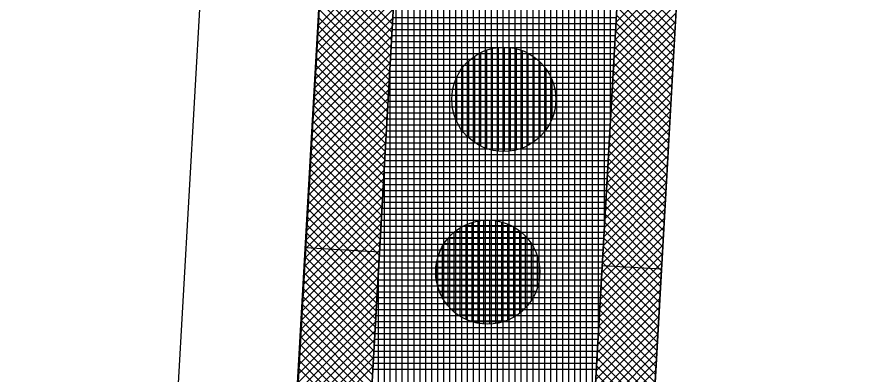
# Model space of a CAD drawing. Extents: x -565346 to -564154, y -1097386 to -1095620.
# Drawn here: x -564276.14 to -564247.53, y -1096610.59 to -1096598.57 of the extents above; entities that cross this region are included whole.
import ezdxf

# ---------------------------------------------------------------- set-up
doc = ezdxf.new("R2010")
doc.units = 0
for name, color, linetype in [('Vrstva 1', 7, 'Continuous'), ('Vrstva 13', 7, 'Continuous'), ('Vrstva 41', 7, 'Continuous'), ('Vrstva 42', 7, 'Continuous'), ('Vrstva 43', 7, 'Continuous'), ('Vrstva 44', 7, 'Continuous')]:
    doc.layers.add(name, color=color, linetype=linetype)

msp = doc.modelspace()

# ---------------------------------------------------------------- linework, layer by layer
at = {"layer": 'Vrstva 1'}
for p, q in [((-564268.71, -1096575.5), (-564276.14, -1096706.4)), ((-564275.31, -1096762.41), (-564264.72, -1096575.85))]:
    msp.add_line(p, q, dxfattribs=at)
at = {"layer": 'Vrstva 13'}
msp.add_line((-564252.76, -1096576.88), (-564261.08, -1096723.43), dxfattribs=at)
at = {"layer": 'Vrstva 41'}
for p, q in [((-564263.954, -1096606.459), (-564266.439, -1096606.319)), ((-564256.468, -1096606.906), (-564254.471, -1096607.019))]:
    msp.add_line(p, q, dxfattribs=at)
for points in [[(-564230.6, -1096442.93), (-564234.67, -1096447.65), (-564259.14, -1096527.84), (-564264.72, -1096575.85), (-564272.07, -1096706.16), (-564269.623, -1096706.334), (-564262.228, -1096576.061), (-564256.683, -1096528.354)], [(-564221.399, -1096446.296), (-564223.301, -1096445.676), (-564228.215, -1096460.758), (-564240.675, -1096505.018), (-564249.271, -1096529.938), (-564254.757, -1096576.767), (-564262.137, -1096706.758), (-564260.141, -1096706.872), (-564252.76, -1096576.88), (-564247.38, -1096530.59), (-564238.75, -1096505.56), (-564226.29, -1096461.3)]]:
    msp.add_lwpolyline(points, close=True, dxfattribs=at)
at = {"layer": 'Vrstva 42'}
for p, q in [((-564263.372, -1096596.21), (-564266.018, -1096598.856)), ((-564263.389, -1096596.51), (-564266.035, -1096599.156)), ((-564265.882, -1096596.443), (-564263.519, -1096598.805)), ((-564253.881, -1096596.628), (-564256.005, -1096598.752)), ((-564263.406, -1096596.81), (-564266.051, -1096599.456)), ((-564265.912, -1096596.979), (-564263.549, -1096599.341)), ((-564265.897, -1096596.711), (-564263.534, -1096599.073)), ((-564253.898, -1096596.928), (-564256.022, -1096599.052)), ((-564255.9, -1096596.894), (-564254.004, -1096598.79)), ((-564263.423, -1096597.11), (-564266.068, -1096599.755)), ((-564265.927, -1096597.246), (-564263.565, -1096599.608)), ((-564253.915, -1096597.228), (-564256.039, -1096599.352)), ((-564255.915, -1096597.162), (-564254.019, -1096599.057)), ((-564263.44, -1096597.41), (-564266.085, -1096600.055)), ((-564265.942, -1096597.514), (-564263.58, -1096599.876)), ((-564253.932, -1096597.527), (-564256.056, -1096599.651)), ((-564255.93, -1096597.429), (-564254.034, -1096599.325)), ((-564263.457, -1096597.71), (-564266.102, -1096600.355)), ((-564265.957, -1096597.782), (-564263.595, -1096600.144)), ((-564253.949, -1096597.827), (-564256.073, -1096599.951)), ((-564255.945, -1096597.697), (-564254.05, -1096599.593)), ((-564263.474, -1096598.009), (-564266.119, -1096600.655)), ((-564265.972, -1096598.05), (-564263.61, -1096600.411)), ((-564255.96, -1096597.965), (-564254.065, -1096599.86)), ((-564263.491, -1096598.309), (-564266.136, -1096600.954)), ((-564265.987, -1096598.317), (-564263.625, -1096600.679)), ((-564253.966, -1096598.127), (-564256.09, -1096600.251)), ((-564255.976, -1096598.232), (-564254.08, -1096600.128)), ((-564263.508, -1096598.609), (-564266.153, -1096601.254)), ((-564266.002, -1096598.585), (-564263.641, -1096600.947)), ((-564253.983, -1096598.427), (-564256.107, -1096600.551)), ((-564255.991, -1096598.5), (-564254.095, -1096600.396)), ((-564263.525, -1096598.909), (-564266.17, -1096601.554)), ((-564266.017, -1096598.853), (-564263.656, -1096601.214)), ((-564254, -1096598.727), (-564256.124, -1096600.851)), ((-564256.006, -1096598.767), (-564254.11, -1096600.663)), ((-564263.542, -1096599.209), (-564266.187, -1096601.854)), ((-564266.033, -1096599.12), (-564263.671, -1096601.482)), ((-564254.017, -1096599.027), (-564256.141, -1096601.151)), ((-564256.021, -1096599.035), (-564254.126, -1096600.931)), ((-564263.559, -1096599.509), (-564266.204, -1096602.153)), ((-564266.048, -1096599.388), (-564263.686, -1096601.75)), ((-564254.034, -1096599.327), (-564256.158, -1096601.451)), ((-564256.036, -1096599.303), (-564254.141, -1096601.198)), ((-564263.576, -1096599.809), (-564266.221, -1096602.453)), ((-564266.063, -1096599.656), (-564263.701, -1096602.017)), ((-564254.051, -1096599.627), (-564256.175, -1096601.75)), ((-564256.067, -1096599.838), (-564254.171, -1096601.734)), ((-564256.052, -1096599.57), (-564254.156, -1096601.466)), ((-564263.593, -1096600.109), (-564266.237, -1096602.753)), ((-564266.078, -1096599.924), (-564263.717, -1096602.285)), ((-564254.069, -1096599.926), (-564256.192, -1096602.05)), ((-564256.082, -1096600.106), (-564254.186, -1096602.001)), ((-564263.61, -1096600.408), (-564266.254, -1096603.053)), ((-564266.093, -1096600.191), (-564263.732, -1096602.553)), ((-564254.086, -1096600.226), (-564256.209, -1096602.35)), ((-564256.097, -1096600.373), (-564254.202, -1096602.269)), ((-564266.108, -1096600.459), (-564263.747, -1096602.82)), ((-564254.103, -1096600.526), (-564256.226, -1096602.65)), ((-564256.112, -1096600.641), (-564254.217, -1096602.537)), ((-564263.627, -1096600.708), (-564266.271, -1096603.352)), ((-564266.123, -1096600.727), (-564263.762, -1096603.088)), ((-564254.12, -1096600.826), (-564256.243, -1096602.95)), ((-564256.128, -1096600.909), (-564254.232, -1096602.804)), ((-564263.644, -1096601.008), (-564266.288, -1096603.652)), ((-564266.153, -1096601.262), (-564263.793, -1096603.623)), ((-564266.138, -1096600.995), (-564263.777, -1096603.356)), ((-564254.137, -1096601.126), (-564256.261, -1096603.25)), ((-564256.143, -1096601.176), (-564254.247, -1096603.072)), ((-564263.661, -1096601.308), (-564266.305, -1096603.952)), ((-564266.168, -1096601.53), (-564263.808, -1096603.891)), ((-564254.154, -1096601.426), (-564256.278, -1096603.55)), ((-564256.158, -1096601.444), (-564254.262, -1096603.34)), ((-564263.678, -1096601.608), (-564266.322, -1096604.252)), ((-564266.184, -1096601.798), (-564263.823, -1096604.158)), ((-564254.171, -1096601.726), (-564256.295, -1096603.85)), ((-564256.173, -1096601.712), (-564254.277, -1096603.607)), ((-564263.695, -1096601.908), (-564266.339, -1096604.551)), ((-564266.199, -1096602.066), (-564263.838, -1096604.426)), ((-564254.188, -1096602.025), (-564256.312, -1096604.149)), ((-564256.188, -1096601.979), (-564254.293, -1096603.875)), ((-564263.712, -1096602.208), (-564266.356, -1096604.851)), ((-564266.214, -1096602.333), (-564263.853, -1096604.694)), ((-564254.205, -1096602.325), (-564256.329, -1096604.449)), ((-564256.204, -1096602.247), (-564254.308, -1096604.143)), ((-564263.729, -1096602.507), (-564266.373, -1096605.151)), ((-564266.229, -1096602.601), (-564263.869, -1096604.961)), ((-564254.222, -1096602.625), (-564256.346, -1096604.749)), ((-564256.219, -1096602.515), (-564254.323, -1096604.41)), ((-564263.746, -1096602.807), (-564266.39, -1096605.451)), ((-564266.244, -1096602.869), (-564263.884, -1096605.229)), ((-564254.239, -1096602.925), (-564256.363, -1096605.049)), ((-564256.234, -1096602.782), (-564254.338, -1096604.678)), ((-564263.763, -1096603.107), (-564266.406, -1096605.75)), ((-564266.259, -1096603.137), (-564263.899, -1096605.497)), ((-564254.256, -1096603.225), (-564256.38, -1096605.349)), ((-564256.249, -1096603.05), (-564254.353, -1096604.946)), ((-564263.78, -1096603.407), (-564266.423, -1096606.05)), ((-564266.274, -1096603.404), (-564263.914, -1096605.764)), ((-564254.273, -1096603.525), (-564256.397, -1096605.649)), ((-564256.264, -1096603.317), (-564254.369, -1096605.213)), ((-564263.797, -1096603.707), (-564266.44, -1096606.35)), ((-564266.289, -1096603.672), (-564263.929, -1096606.032)), ((-564254.29, -1096603.825), (-564256.414, -1096605.949)), ((-564256.28, -1096603.585), (-564254.384, -1096605.481)), ((-564263.814, -1096604.007), (-564266.457, -1096606.65)), ((-564266.304, -1096603.94), (-564263.945, -1096606.3)), ((-564254.307, -1096604.125), (-564256.431, -1096606.248)), ((-564256.31, -1096604.12), (-564254.414, -1096606.016)), ((-564256.295, -1096603.853), (-564254.399, -1096605.748)), ((-564263.831, -1096604.307), (-564266.474, -1096606.949)), ((-564266.319, -1096604.208), (-564263.96, -1096606.567)), ((-564256.325, -1096604.388), (-564254.429, -1096606.284)), ((-564263.848, -1096604.606), (-564266.491, -1096607.249)), ((-564266.335, -1096604.475), (-564263.975, -1096606.835)), ((-564254.324, -1096604.424), (-564256.448, -1096606.548)), ((-564256.34, -1096604.656), (-564254.445, -1096606.551)), ((-564263.865, -1096604.906), (-564266.508, -1096607.549)), ((-564266.35, -1096604.743), (-564263.99, -1096607.103)), ((-564254.341, -1096604.724), (-564256.465, -1096606.848)), ((-564256.356, -1096604.923), (-564254.46, -1096606.819)), ((-564263.882, -1096605.206), (-564266.525, -1096607.849)), ((-564266.365, -1096605.011), (-564264.005, -1096607.37)), ((-564254.358, -1096605.024), (-564256.482, -1096607.148)), ((-564256.371, -1096605.191), (-564254.475, -1096607.087)), ((-564263.899, -1096605.506), (-564266.542, -1096608.148)), ((-564266.395, -1096605.546), (-564264.036, -1096607.906)), ((-564266.38, -1096605.279), (-564264.02, -1096607.638)), ((-564254.375, -1096605.324), (-564256.499, -1096607.448)), ((-564256.386, -1096605.459), (-564254.49, -1096607.354)), ((-564263.916, -1096605.806), (-564266.559, -1096608.448)), ((-564266.41, -1096605.814), (-564264.051, -1096608.173)), ((-564254.392, -1096605.624), (-564256.516, -1096607.748)), ((-564256.401, -1096605.726), (-564254.505, -1096607.622)), ((-564263.934, -1096606.106), (-564266.576, -1096608.748)), ((-564266.425, -1096606.082), (-564264.066, -1096608.441)), ((-564254.409, -1096605.924), (-564256.533, -1096608.048)), ((-564256.416, -1096605.994), (-564254.521, -1096607.89)), ((-564263.951, -1096606.406), (-564266.592, -1096609.048)), ((-564266.44, -1096606.349), (-564264.081, -1096608.709)), ((-564254.426, -1096606.224), (-564256.55, -1096608.348)), ((-564256.432, -1096606.262), (-564254.536, -1096608.157)), ((-564263.968, -1096606.706), (-564266.609, -1096609.347)), ((-564266.455, -1096606.617), (-564264.096, -1096608.976)), ((-564254.443, -1096606.523), (-564256.567, -1096608.647)), ((-564256.447, -1096606.529), (-564254.551, -1096608.425)), ((-564266.47, -1096606.885), (-564264.112, -1096609.244)), ((-564254.46, -1096606.823), (-564256.584, -1096608.947)), ((-564256.462, -1096606.797), (-564254.566, -1096608.693)), ((-564263.985, -1096607.005), (-564266.626, -1096609.647)), ((-564266.486, -1096607.153), (-564264.127, -1096609.511)), ((-564254.477, -1096607.123), (-564256.601, -1096609.247)), ((-564256.477, -1096607.065), (-564254.581, -1096608.96)), ((-564264.002, -1096607.305), (-564266.643, -1096609.947)), ((-564266.501, -1096607.42), (-564264.142, -1096609.779)), ((-564254.494, -1096607.423), (-564256.618, -1096609.547)), ((-564256.492, -1096607.332), (-564254.597, -1096609.228)), ((-564264.019, -1096607.605), (-564266.66, -1096610.247)), ((-564266.516, -1096607.688), (-564264.157, -1096610.047)), ((-564254.511, -1096607.723), (-564256.635, -1096609.847)), ((-564256.507, -1096607.6), (-564254.612, -1096609.496)), ((-564264.036, -1096607.905), (-564266.677, -1096610.546)), ((-564266.531, -1096607.956), (-564264.172, -1096610.314)), ((-564254.528, -1096608.023), (-564256.652, -1096610.147)), ((-564256.538, -1096608.135), (-564254.642, -1096610.031)), ((-564256.523, -1096607.868), (-564254.627, -1096609.763)), ((-564264.053, -1096608.205), (-564266.694, -1096610.846)), ((-564266.546, -1096608.224), (-564264.188, -1096610.582)), ((-564254.545, -1096608.323), (-564256.669, -1096610.447)), ((-564256.553, -1096608.403), (-564254.657, -1096610.298)), ((-564264.07, -1096608.505), (-564266.711, -1096611.146)), ((-564266.561, -1096608.491), (-564264.203, -1096610.85)), ((-564254.562, -1096608.623), (-564256.686, -1096610.746)), ((-564256.568, -1096608.67), (-564254.673, -1096610.566)), ((-564264.087, -1096608.805), (-564266.728, -1096611.446)), ((-564266.576, -1096608.759), (-564264.218, -1096611.117)), ((-564254.579, -1096608.922), (-564256.703, -1096611.046)), ((-564256.583, -1096608.938), (-564254.688, -1096610.834)), ((-564264.104, -1096609.104), (-564266.745, -1096611.745)), ((-564266.591, -1096609.027), (-564264.233, -1096611.385)), ((-564254.596, -1096609.222), (-564256.72, -1096611.346)), ((-564256.599, -1096609.206), (-564254.703, -1096611.101)), ((-564264.121, -1096609.404), (-564266.762, -1096612.045)), ((-564266.622, -1096609.562), (-564264.264, -1096611.92)), ((-564266.606, -1096609.295), (-564264.248, -1096611.653)), ((-564254.613, -1096609.522), (-564256.737, -1096611.646)), ((-564256.614, -1096609.473), (-564254.718, -1096611.369)), ((-564264.138, -1096609.704), (-564266.778, -1096612.345)), ((-564266.637, -1096609.83), (-564264.279, -1096612.188)), ((-564254.63, -1096609.822), (-564256.754, -1096611.946)), ((-564256.629, -1096609.741), (-564254.733, -1096611.637)), ((-564264.155, -1096610.004), (-564266.795, -1096612.645)), ((-564266.652, -1096610.098), (-564264.294, -1096612.456)), ((-564254.647, -1096610.122), (-564256.771, -1096612.246)), ((-564256.644, -1096610.009), (-564254.749, -1096611.904)), ((-564264.172, -1096610.304), (-564266.812, -1096612.944)), ((-564266.667, -1096610.366), (-564264.309, -1096612.723)), ((-564254.664, -1096610.422), (-564256.788, -1096612.546)), ((-564256.659, -1096610.276), (-564254.764, -1096612.172)), ((-564256.675, -1096610.544), (-564254.779, -1096612.44))]:
    msp.add_line(p, q, dxfattribs=at)
at = {"layer": 'Vrstva 43'}
for p, q in [((-564256.19, -1096602.008), (-564256.19, -1096526.739)), ((-564256.39, -1096605.531), (-564256.39, -1096527.394)), ((-564256.59, -1096609.053), (-564256.59, -1096528.049)), ((-564256.79, -1096612.576), (-564256.79, -1096529.275)), ((-564256.99, -1096616.099), (-564256.99, -1096530.995)), ((-564257.19, -1096619.622), (-564257.19, -1096532.716)), ((-564257.39, -1096623.145), (-564257.39, -1096534.437)), ((-564257.59, -1096626.667), (-564257.59, -1096536.157)), ((-564257.79, -1096630.19), (-564257.79, -1096537.878)), ((-564257.99, -1096633.713), (-564257.99, -1096539.599)), ((-564258.19, -1096637.236), (-564258.19, -1096541.32)), ((-564258.39, -1096640.759), (-564258.39, -1096543.04)), ((-564258.59, -1096644.281), (-564258.59, -1096544.761)), ((-564258.79, -1096647.804), (-564258.79, -1096546.482)), ((-564258.99, -1096651.327), (-564258.99, -1096548.203)), ((-564259.19, -1096654.85), (-564259.19, -1096549.923)), ((-564259.39, -1096658.372), (-564259.39, -1096551.644)), ((-564259.59, -1096661.895), (-564259.59, -1096553.365)), ((-564259.79, -1096665.418), (-564259.79, -1096555.085)), ((-564259.99, -1096668.941), (-564259.99, -1096556.806)), ((-564260.19, -1096672.464), (-564260.19, -1096558.527)), ((-564260.39, -1096675.986), (-564260.39, -1096560.248)), ((-564260.59, -1096679.509), (-564260.59, -1096561.968)), ((-564260.79, -1096683.032), (-564260.79, -1096563.689)), ((-564260.99, -1096686.555), (-564260.99, -1096565.41)), ((-564261.19, -1096690.078), (-564261.19, -1096567.13)), ((-564261.39, -1096693.6), (-564261.39, -1096568.851)), ((-564261.59, -1096697.123), (-564261.59, -1096570.572)), ((-564261.79, -1096700.646), (-564261.79, -1096572.293)), ((-564261.99, -1096704.169), (-564261.99, -1096574.013)), ((-564262.19, -1096726.788), (-564262.19, -1096575.734)), ((-564262.39, -1096726.776), (-564262.39, -1096578.915)), ((-564262.59, -1096726.765), (-564262.59, -1096582.438)), ((-564262.79, -1096726.753), (-564262.79, -1096585.961)), ((-564262.99, -1096726.742), (-564262.99, -1096589.485)), ((-564263.19, -1096726.731), (-564263.19, -1096593.008)), ((-564263.39, -1096728.822), (-564263.39, -1096596.531)), ((-564263.507, -1096598.59), (-564255.996, -1096598.59)), ((-564263.518, -1096598.79), (-564256.007, -1096598.79)), ((-564263.541, -1096599.19), (-564256.03, -1096599.19)), ((-564263.53, -1096598.99), (-564256.019, -1096598.99)), ((-564263.552, -1096599.39), (-564256.041, -1096599.39)), ((-564263.575, -1096599.79), (-564256.064, -1096599.79)), ((-564263.564, -1096599.59), (-564256.053, -1096599.59)), ((-564263.59, -1096732.346), (-564263.59, -1096600.055)), ((-564263.586, -1096599.99), (-564256.075, -1096599.99)), ((-564263.609, -1096600.39), (-564256.098, -1096600.39)), ((-564263.598, -1096600.19), (-564256.087, -1096600.19)), ((-564263.62, -1096600.59), (-564256.11, -1096600.59)), ((-564263.632, -1096600.79), (-564256.121, -1096600.79)), ((-564263.654, -1096601.19), (-564256.144, -1096601.19)), ((-564263.643, -1096600.99), (-564256.132, -1096600.99)), ((-564263.666, -1096601.39), (-564256.155, -1096601.39)), ((-564263.689, -1096601.79), (-564256.178, -1096601.79)), ((-564263.677, -1096601.59), (-564256.166, -1096601.59)), ((-564263.7, -1096601.99), (-564256.189, -1096601.99)), ((-564263.723, -1096602.39), (-564256.212, -1096602.39)), ((-564263.711, -1096602.19), (-564256.2, -1096602.19)), ((-564263.734, -1096602.59), (-564256.223, -1096602.59)), ((-564263.745, -1096602.79), (-564256.234, -1096602.79)), ((-564263.768, -1096603.19), (-564256.257, -1096603.19)), ((-564263.757, -1096602.99), (-564256.246, -1096602.99)), ((-564263.779, -1096603.39), (-564256.268, -1096603.39)), ((-564263.802, -1096603.79), (-564256.291, -1096603.79)), ((-564263.791, -1096603.59), (-564256.28, -1096603.59)), ((-564263.79, -1096735.869), (-564263.79, -1096603.578)), ((-564263.813, -1096603.99), (-564256.303, -1096603.99)), ((-564263.836, -1096604.39), (-564256.325, -1096604.39)), ((-564263.825, -1096604.19), (-564256.314, -1096604.19)), ((-564263.847, -1096604.59), (-564256.337, -1096604.59)), ((-564263.87, -1096604.99), (-564256.359, -1096604.99)), ((-564263.859, -1096604.79), (-564256.348, -1096604.79)), ((-564263.882, -1096605.19), (-564256.371, -1096605.19)), ((-564263.893, -1096605.39), (-564256.382, -1096605.39)), ((-564263.916, -1096605.79), (-564256.405, -1096605.79)), ((-564263.904, -1096605.59), (-564256.393, -1096605.59)), ((-564263.927, -1096605.99), (-564256.416, -1096605.99)), ((-564263.95, -1096606.39), (-564256.439, -1096606.39)), ((-564263.938, -1096606.19), (-564256.427, -1096606.19)), ((-564263.961, -1096606.59), (-564256.45, -1096606.59)), ((-564263.984, -1096606.99), (-564256.473, -1096606.99)), ((-564263.972, -1096606.79), (-564256.461, -1096606.79)), ((-564263.995, -1096607.19), (-564256.484, -1096607.19)), ((-564263.99, -1096739.393), (-564263.99, -1096607.101)), ((-564264.006, -1096607.39), (-564256.496, -1096607.39)), ((-564264.029, -1096607.79), (-564256.518, -1096607.79)), ((-564264.018, -1096607.59), (-564256.507, -1096607.59)), ((-564264.04, -1096607.99), (-564256.53, -1096607.99)), ((-564264.063, -1096608.39), (-564256.552, -1096608.39)), ((-564264.052, -1096608.19), (-564256.541, -1096608.19)), ((-564264.075, -1096608.59), (-564256.564, -1096608.59)), ((-564264.097, -1096608.99), (-564256.586, -1096608.99)), ((-564264.086, -1096608.79), (-564256.575, -1096608.79)), ((-564264.109, -1096609.19), (-564256.598, -1096609.19)), ((-564264.12, -1096609.39), (-564256.609, -1096609.39)), ((-564264.143, -1096609.79), (-564256.632, -1096609.79)), ((-564264.131, -1096609.59), (-564256.62, -1096609.59)), ((-564264.154, -1096609.99), (-564256.643, -1096609.99)), ((-564264.177, -1096610.39), (-564256.666, -1096610.39)), ((-564264.165, -1096610.19), (-564256.655, -1096610.19))]:
    msp.add_line(p, q, dxfattribs=at)
msp.add_lwpolyline([(-564261.274, -1096726.84), (-564260.141, -1096706.872), (-564262.137, -1096706.758), (-564254.757, -1096576.767), (-564249.271, -1096529.938), (-564240.675, -1096505.018), (-564228.215, -1096460.758), (-564223.301, -1096445.676), (-564221.399, -1096446.296), (-564218.92, -1096438.69), (-564229.82, -1096442.05), (-564230.6, -1096442.93), (-564256.683, -1096528.354), (-564262.228, -1096576.061), (-564269.623, -1096706.334), (-564272.07, -1096706.16), (-564273.28, -1096725.96)], dxfattribs=at)
at = {"layer": 'Vrstva 44'}
for p, q in [((-564260.595, -1096599.79), (-564258.951, -1096599.79)), ((-564260.55, -1096602.901), (-564260.55, -1096599.766)), ((-564260.35, -1096602.984), (-564260.35, -1096599.683)), ((-564260.15, -1096603.043), (-564260.15, -1096599.627)), ((-564259.95, -1096603.074), (-564259.95, -1096599.594)), ((-564259.918, -1096599.59), (-564259.656, -1096599.59)), ((-564259.75, -1096603.082), (-564259.75, -1096599.584)), ((-564259.55, -1096603.068), (-564259.55, -1096599.6)), ((-564259.35, -1096603.031), (-564259.35, -1096599.638)), ((-564259.15, -1096602.968), (-564259.15, -1096599.701)), ((-564258.95, -1096602.876), (-564258.95, -1096599.79)), ((-564260.95, -1096602.628), (-564260.95, -1096600.039)), ((-564260.892, -1096599.99), (-564258.655, -1096599.99)), ((-564260.75, -1096602.785), (-564260.75, -1096599.883)), ((-564258.75, -1096602.752), (-564258.75, -1096599.917)), ((-564258.55, -1096602.582), (-564258.55, -1096600.084)), ((-564261.245, -1096600.39), (-564258.303, -1096600.39)), ((-564261.15, -1096602.412), (-564261.15, -1096600.256)), ((-564261.097, -1096600.19), (-564258.451, -1096600.19)), ((-564258.35, -1096602.348), (-564258.35, -1096600.319)), ((-564261.358, -1096600.59), (-564258.192, -1096600.59)), ((-564261.35, -1096602.092), (-564261.35, -1096600.575)), ((-564258.15, -1096601.982), (-564258.15, -1096600.687)), ((-564261.436, -1096600.79), (-564258.111, -1096600.79)), ((-564261.517, -1096601.19), (-564258.032, -1096601.19)), ((-564261.488, -1096600.99), (-564258.06, -1096600.99)), ((-564261.523, -1096601.39), (-564258.027, -1096601.39)), ((-564261.505, -1096601.59), (-564258.044, -1096601.59)), ((-564261.462, -1096601.79), (-564258.085, -1096601.79)), ((-564261.395, -1096601.99), (-564258.154, -1096601.99)), ((-564261.3, -1096602.19), (-564258.25, -1096602.19)), ((-564261.167, -1096602.39), (-564258.379, -1096602.39)), ((-564260.992, -1096602.59), (-564258.558, -1096602.59)), ((-564260.743, -1096602.79), (-564258.807, -1096602.79)), ((-564260.334, -1096602.99), (-564259.213, -1096602.99)), ((-564261.04, -1096608.724), (-564261.04, -1096605.544)), ((-564260.84, -1096608.802), (-564260.84, -1096605.467)), ((-564260.64, -1096608.852), (-564260.64, -1096605.415)), ((-564260.44, -1096608.877), (-564260.44, -1096605.389)), ((-564260.24, -1096608.881), (-564260.24, -1096605.387)), ((-564260.04, -1096608.862), (-564260.04, -1096605.408)), ((-564259.84, -1096608.817), (-564259.84, -1096605.451)), ((-564259.64, -1096608.747), (-564259.64, -1096605.519)), ((-564261.44, -1096608.472), (-564261.44, -1096605.797)), ((-564261.408, -1096605.77), (-564259.219, -1096605.77)), ((-564261.24, -1096608.618), (-564261.24, -1096605.649)), ((-564261.099, -1096605.57), (-564259.533, -1096605.57)), ((-564259.44, -1096608.648), (-564259.44, -1096605.62)), ((-564259.24, -1096608.514), (-564259.24, -1096605.754)), ((-564261.64, -1096608.276), (-564261.64, -1096605.993)), ((-564261.621, -1096605.97), (-564259.01, -1096605.97)), ((-564259.04, -1096608.332), (-564259.04, -1096605.937)), ((-564261.887, -1096606.37), (-564258.742, -1096606.37)), ((-564261.84, -1096607.99), (-564261.84, -1096606.28)), ((-564261.772, -1096606.17), (-564258.855, -1096606.17)), ((-564258.84, -1096608.074), (-564258.84, -1096606.194)), ((-564261.97, -1096606.57), (-564258.659, -1096606.57)), ((-564258.64, -1096607.637), (-564258.64, -1096606.629)), ((-564262.055, -1096606.97), (-564258.574, -1096606.97)), ((-564262.04, -1096607.415), (-564262.04, -1096606.85)), ((-564262.024, -1096606.77), (-564258.603, -1096606.77)), ((-564262.062, -1096607.17), (-564258.567, -1096607.17)), ((-564262.048, -1096607.37), (-564258.582, -1096607.37)), ((-564262.008, -1096607.57), (-564258.62, -1096607.57)), ((-564261.942, -1096607.77), (-564258.685, -1096607.77)), ((-564261.85, -1096607.97), (-564258.779, -1096607.97)), ((-564261.723, -1096608.17), (-564258.905, -1096608.17)), ((-564261.551, -1096608.37), (-564259.078, -1096608.37)), ((-564261.311, -1096608.57), (-564259.317, -1096608.57)), ((-564260.932, -1096608.77), (-564259.695, -1096608.77))]:
    msp.add_line(p, q, dxfattribs=at)
for centre in [(-564259.774, -1096601.334), (-564260.314, -1096607.134)]:
    msp.add_circle(centre, 1.75, dxfattribs=at)

doc.saveas('drawing.dxf')
